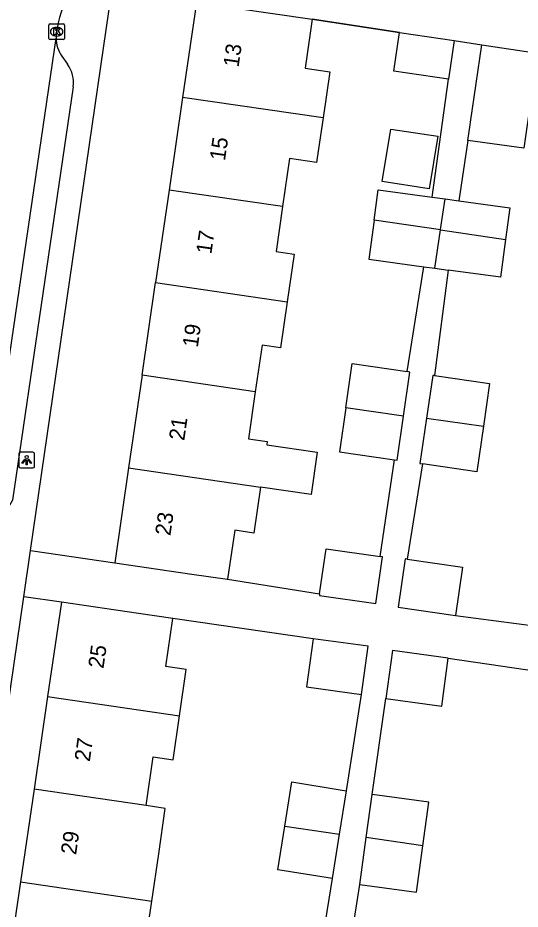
# Model space of a CAD drawing. Extents: x 163686 to 164493, y 382719 to 383870.
# Drawn here: x 164156 to 164188.2, y 382940.9 to 382998.1 of the extents above; entities that cross this region are included whole.
import ezdxf

# ---------------------------------------------------------------- set-up
doc = ezdxf.new("R2010")
doc.units = 0
for name, color, linetype in [('IMGEO_Kolk', 7, 'Continuous'), ('IMGEO_Lichtpunt', 7, 'Continuous'), ('IMGEO_Muur', 7, 'Continuous'), ('IMGEO_Pand', 7, 'Continuous'), ('IMGEO_Pand_nummerreeks', 7, 'Continuous'), ('IMGEO_Rijbaan_lokaal_open', 7, 'Continuous'), ('IMGEO_Voetpad_open', 7, 'Continuous')]:
    doc.layers.add(name, color=color, linetype=linetype)

msp = doc.modelspace()

# ---------------------------------------------------------------- linework, layer by layer
at = {"layer": 'IMGEO_Kolk'}
for p, q in [((164158.015, 382996.742), (164158.015, 382997.594)), ((164158.09, 382997.668), (164158.942, 382997.668)), ((164158.503, 382997.448), (164158.528, 382997.448)), ((164159.016, 382997.594), (164159.016, 382996.742)), ((164158.526, 382996.888), (164158.501, 382996.888)), ((164158.942, 382996.668), (164158.09, 382996.668))]:
    msp.add_line(p, q, dxfattribs=at)
for points in [[(164158.015, 382996.742), (164158.015, 382997.594)], [(164158.09, 382997.668), (164158.942, 382997.668)], [(164158.336, 382997.368), (164158.459, 382997.368), (164158.459, 382997.217), (164158.589, 382997.368), (164158.753, 382997.368), (164158.607, 382997.217), (164158.76, 382996.968), (164158.608, 382996.968), (164158.523, 382997.132), (164158.459, 382997.065), (164158.459, 382996.968), (164158.336, 382996.968), (164158.336, 382997.368)], [(164159.016, 382997.594), (164159.016, 382996.742)], [(164158.942, 382996.668), (164158.09, 382996.668)]]:
    msp.add_lwpolyline(points, dxfattribs=at)
for centre, start, end in [((164158.092, 382997.592), 91.552, 178.448), ((164158.092, 382997.592), 91.552, 178.448), ((164158.94, 382997.592), 1.552, 88.448), ((164158.94, 382997.592), 1.552, 88.448), ((164158.092, 382996.744), 181.552, 268.448), ((164158.092, 382996.744), 181.552, 268.448), ((164158.94, 382996.744), 271.552, 358.448), ((164158.94, 382996.744), 271.552, 358.448)]:
    msp.add_arc(centre, 0.0765, start, end, dxfattribs=at)
for centre, major_axis, ratio, start_param, end_param in [((164158.502, 382997.168), (-0.387, 0.002), 0.722429, 4.712389, 7.853982), ((164158.527, 382997.168), (-0.39, 0.002), 0.717154, 1.570796, 4.712389)]:
    msp.add_ellipse(centre, major_axis=major_axis, ratio=ratio, start_param=start_param, end_param=end_param, dxfattribs=at)
at = {"layer": 'IMGEO_Lichtpunt'}
for p, q in [((164156.095, 382970.108), (164156.095, 382969.301)), ((164156.095, 382970.108), (164156.095, 382969.301)), ((164156.997, 382970.203), (164156.189, 382970.203)), ((164156.997, 382970.203), (164156.189, 382970.203)), ((164157.091, 382969.301), (164157.091, 382970.108)), ((164157.091, 382969.301), (164157.091, 382970.108)), ((164156.189, 382969.207), (164156.997, 382969.207)), ((164156.189, 382969.207), (164156.997, 382969.207))]:
    msp.add_line(p, q, dxfattribs=at)
for points in [[(164156.469, 382969.772), (164156.508, 382969.744), (164156.32, 382969.482), (164156.282, 382969.509), (164156.469, 382969.772)], [(164156.571, 382969.724), (164156.618, 382969.724), (164156.618, 382969.402), (164156.571, 382969.402), (164156.571, 382969.724)], [(164156.681, 382969.744), (164156.719, 382969.771), (164156.906, 382969.509), (164156.867, 382969.481), (164156.681, 382969.744)]]:
    msp.add_lwpolyline(points, dxfattribs=at)
msp.add_circle((164156.594, 382969.906), 0.0994, dxfattribs=at)
for centre, start, end in [((164156.189, 382970.108), 90, 180), ((164156.189, 382970.108), 90, 180), ((164156.997, 382970.108), 0, 90), ((164156.997, 382970.108), 0, 90), ((164156.189, 382969.301), 180, 270), ((164156.189, 382969.301), 180, 270), ((164156.997, 382969.301), 270, 0), ((164156.997, 382969.301), 270, 360)]:
    msp.add_arc(centre, 0.0946, start, end, dxfattribs=at)
at = {"layer": 'IMGEO_Muur'}
msp.add_lwpolyline([(164174.892, 382997.965), (164180.499, 382997.109)], dxfattribs=at)
at = {"layer": 'IMGEO_Pand'}
for points in [[(164167.47, 382999.044), (164166.584, 382992.955)], [(164167.47, 382999.044), (164174.892, 382997.965)], [(164174.892, 382997.965), (164174.436, 382994.829), (164176.02, 382994.599), (164175.591, 382991.645)], [(164183.629, 382994.127), (164180.139, 382994.635), (164180.499, 382997.109)], [(164180.499, 382997.109), (164183.989, 382996.601)], [(164183.989, 382996.601), (164183.629, 382994.127)], [(164184.868, 382990.188), (164185.017, 382991.199), (164185.043, 382991.376), (164185.77, 382996.322)], [(164185.77, 382996.322), (164189.351, 382995.796)], [(164189.351, 382995.796), (164188.455, 382989.698), (164184.868, 382990.188)], [(164166.584, 382992.955), (164165.72, 382987.017)], [(164175.591, 382991.645), (164166.584, 382992.955)], [(164175.591, 382991.645), (164175.301, 382989.652), (164175.174, 382988.78), (164173.446, 382989.032), (164172.999, 382985.959)], [(164179.935, 382990.93), (164182.948, 382990.467), (164182.403, 382987.089), (164179.393, 382987.575), (164179.935, 382990.93)], [(164165.72, 382987.017), (164164.857, 382981.08)], [(164172.999, 382985.959), (164165.72, 382987.017)], [(164178.867, 382985.095), (164179.132, 382987.033), (164182.598, 382986.561)], [(164182.598, 382986.561), (164183.416, 382986.449)], [(164183.123, 382984.461), (164183.128, 382984.497), (164183.416, 382986.449)], [(164183.416, 382986.449), (164184.299, 382986.329)], [(164172.999, 382985.959), (164172.578, 382983.067), (164173.735, 382982.898), (164173.292, 382979.853)], [(164184.299, 382986.329), (164187.571, 382985.883), (164187.293, 382983.849)], [(164178.867, 382985.095), (164178.524, 382982.58), (164182.047, 382982.099)], [(164183.123, 382984.461), (164178.867, 382985.095)], [(164182.763, 382982.002), (164183.123, 382984.461)], [(164183.123, 382984.461), (164187.293, 382983.849)], [(164187.293, 382983.849), (164186.963, 382981.43), (164183.61, 382981.887)], [(164182.047, 382982.099), (164182.763, 382982.002)], [(164182.763, 382982.002), (164183.61, 382981.887)], [(164163.993, 382975.142), (164164.857, 382981.08)], [(164164.857, 382981.08), (164173.292, 382979.853)], [(164173.292, 382979.853), (164172.864, 382976.909), (164171.686, 382977.081), (164171.25, 382974.086)], [(164177.059, 382973.059), (164177.47, 382975.886), (164180.988, 382975.374)], [(164163.993, 382975.142), (164163.129, 382969.204)], [(164171.25, 382974.086), (164163.993, 382975.142)], [(164180.746, 382972.522), (164181.158, 382975.349), (164180.988, 382975.374)], [(164182.742, 382975.118), (164182.63, 382975.134), (164182.232, 382972.402)], [(164182.742, 382975.118), (164186.271, 382974.604), (164185.873, 382971.872)], [(164171.25, 382974.086), (164170.811, 382971.069), (164172.016, 382970.894), (164171.985, 382970.683), (164175.221, 382970.212), (164174.826, 382967.502), (164171.591, 382967.973)], [(164177.059, 382973.059), (164176.647, 382970.232), (164180.165, 382969.721)], [(164180.746, 382972.522), (164177.059, 382973.059)], [(164180.165, 382969.721), (164180.335, 382969.696), (164180.746, 382972.522)], [(164182.232, 382972.402), (164181.807, 382969.481), (164181.958, 382969.459)], [(164182.232, 382972.402), (164185.873, 382971.872)], [(164185.873, 382971.872), (164185.448, 382968.951), (164181.958, 382969.459)], [(164163.129, 382969.204), (164162.243, 382963.113)], [(164163.129, 382969.204), (164171.591, 382967.973)], [(164171.591, 382967.973), (164171.161, 382965.022), (164169.929, 382965.201), (164169.473, 382962.061)], [(164175.371, 382961.128), (164175.791, 382964.023), (164179.263, 382963.519)], [(164162.243, 382963.113), (164167.191, 382962.393), (164169.473, 382962.061)], [(164175.371, 382961.128), (164175.357, 382961.03), (164178.969, 382960.506), (164179.403, 382963.499), (164179.263, 382963.519)], [(164180.993, 382963.348), (164180.86, 382963.367), (164180.412, 382960.278), (164184.093, 382959.745)], [(164180.993, 382963.348), (164184.541, 382962.833), (164184.093, 382959.745)], [(164158.826, 382960.588), (164157.939, 382954.544)], [(164165.962, 382959.54), (164163.773, 382959.861), (164158.826, 382960.588)], [(164166.395, 382953.298), (164166.828, 382956.273), (164165.515, 382956.464), (164165.962, 382959.54)], [(164174.952, 382958.25), (164174.53, 382955.157), (164178.064, 382954.676)], [(164178.064, 382954.676), (164178.486, 382957.768), (164174.952, 382958.25)], [(164183.618, 382957.003), (164180.04, 382957.49), (164179.621, 382954.415)], [(164179.621, 382954.415), (164183.198, 382953.926), (164183.618, 382957.003)], [(164157.939, 382954.544), (164157.067, 382948.608)], [(164157.939, 382954.544), (164166.395, 382953.298)], [(164164.247, 382947.549), (164164.702, 382950.676), (164165.987, 382950.489), (164166.395, 382953.298)], [(164173.136, 382946.238), (164173.587, 382949.067), (164176.826, 382948.551), (164177.089, 382948.509)], [(164157.067, 382948.608), (164156.195, 382942.671)], [(164164.247, 382947.549), (164157.067, 382948.608)], [(164176.644, 382945.72), (164177.089, 382948.509)], [(164178.363, 382945.512), (164178.734, 382948.256)], [(164181.986, 382944.977), (164182.364, 382947.765), (164178.734, 382948.256)], [(164164.619, 382941.43), (164165.059, 382944.456), (164165.482, 382947.367), (164164.247, 382947.549)], [(164176.192, 382942.884), (164172.691, 382943.442), (164173.136, 382946.238)], [(164173.136, 382946.238), (164176.644, 382945.72)], [(164176.192, 382942.884), (164176.644, 382945.72)], [(164177.954, 382942.488), (164178.363, 382945.512)], [(164181.986, 382944.977), (164178.363, 382945.512)], [(164177.954, 382942.488), (164181.583, 382941.997), (164181.986, 382944.977)], [(164156.195, 382942.671), (164155.324, 382936.735)], [(164156.195, 382942.671), (164164.619, 382941.43)], [(164162.468, 382935.682), (164162.91, 382938.724), (164164.198, 382938.536), (164164.619, 382941.43)]]:
    msp.add_lwpolyline(points, dxfattribs=at)
at = {"layer": 'IMGEO_Rijbaan_lokaal_open'}
for points in [[(164158.548, 382997.381), (164158.492, 382997.006), (164158.474, 382996.758)], [(164153.712, 382964.394), (164158.474, 382996.758)]]:
    msp.add_lwpolyline(points, dxfattribs=at)
msp.add_arc((164164.337, 382996.557), 5.847, 143.9227, 171.8948, dxfattribs=at)
at = {"layer": 'IMGEO_Voetpad_open'}
for points in [[(164156.836, 382963.9), (164162.059, 382999.803)], [(164180.499, 382997.109), (164174.892, 382997.965)], [(164183.989, 382996.601), (164185.77, 382996.322)], [(164158.852, 382995.596), (164159.22, 382995.082)], [(164182.598, 382986.561), (164183.629, 382994.127)], [(164159.573, 382993.627), (164155.683, 382967.132), (164155.191, 382966.279), (164154.305, 382965.31), (164153.712, 382964.394)], [(164184.868, 382990.188), (164184.299, 382986.329)], [(164180.988, 382975.374), (164182.047, 382982.099)], [(164183.61, 382981.887), (164182.742, 382975.118)], [(164179.263, 382963.519), (164180.165, 382969.721)], [(164181.958, 382969.459), (164180.993, 382963.348)], [(164156.406, 382960.944), (164156.836, 382963.9)], [(164156.836, 382963.9), (164162.243, 382963.113)], [(164169.473, 382962.061), (164175.371, 382961.128)], [(164151.193, 382925.112), (164156.406, 382960.944)], [(164158.826, 382960.588), (164156.406, 382960.944)], [(164174.952, 382958.25), (164165.962, 382959.54)], [(164184.093, 382959.745), (164193.207, 382958.539)], [(164183.618, 382957.003), (164192.802, 382955.654)], [(164177.089, 382948.509), (164178.064, 382954.676)], [(164178.734, 382948.256), (164179.621, 382954.415)], [(164175.2, 382936.66), (164176.192, 382942.884)], [(164176.988, 382936.378), (164177.954, 382942.488)]]:
    msp.add_lwpolyline(points, dxfattribs=at)
for centre, radius, start, end in [((164160.451, 382996.759), 1.977, 180.0198, 216.0198), ((164157.598, 382993.918), 1.997, 351.6178, 35.6565)]:
    msp.add_arc(centre, radius, start, end, dxfattribs=at)

# ---------------------------------------------------------------- texts
at = {"layer": 'IMGEO_Pand_nummerreeks'}
for s, rotation, p in [('13', 81.7231, (164170.174, 382994.85)), ('15', 81.7231, (164169.303, 382988.862)), ('17', 81.7231, (164168.432, 382982.873)), ('19', 81.7231, (164167.561, 382976.885)), ('21', 81.721, (164166.693, 382970.917)), ('23', 81.7231, (164165.805, 382964.818)), ('25', 81.647, (164161.513, 382956.308)), ('27', 81.647, (164160.636, 382950.336)), ('29', 81.6465, (164159.759, 382944.364))]:
    msp.add_text(s, height=1, rotation=rotation, dxfattribs=at).set_placement(p)

doc.saveas('drawing.dxf')
